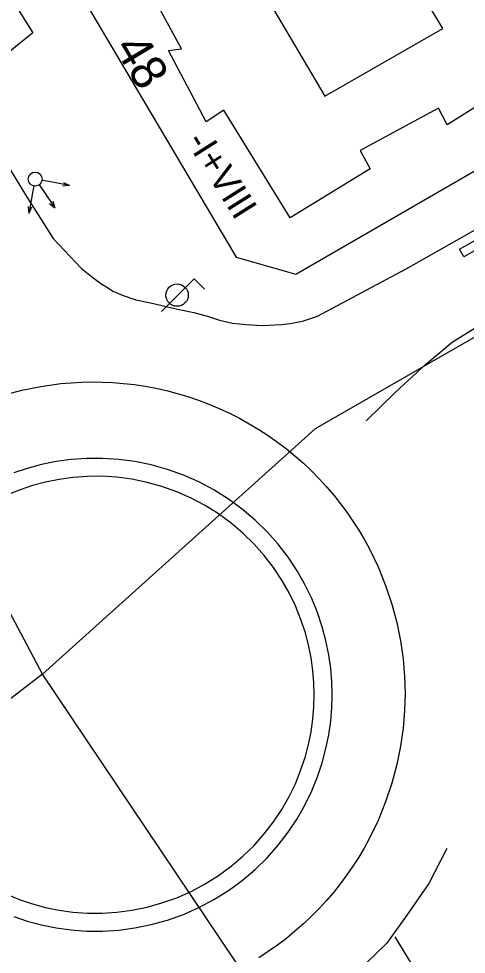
# Model space of a CAD drawing. Extents: x 282771 to 285132, y 4823109 to 4825496.
# Drawn here: x 283998.6 to 284024.1, y 4823881.8 to 4823935.1 of the extents above; entities that cross this region are included whole.
import ezdxf

# ---------------------------------------------------------------- set-up
doc = ezdxf.new("R2010")
doc.units = 0
for name, color, linetype in [('ACERA-BORDILLO', 7, 'Continuous'), ('BORDILLO', 7, 'Continuous'), ('CALLE-EJE', 7, 'Continuous'), ('EDIFICIO', 7, 'Continuous'), ('FAROLA', 7, 'Continuous'), ('INTERIOR-EDIFICIO', 7, 'Continuous'), ('MEDIANERA', 7, 'Continuous'), ('NUM-PORTAL', 7, 'Continuous'), ('PASO-PEATONES', 7, 'Continuous'), ('SEMAFORO', 7, 'Continuous'), ('SENAL-VIARIA', 7, 'Continuous'), ('TXT-ALTURA-EDIFICIO', 7, 'Continuous'), ('ZONA-VERDE', 7, 'Continuous')]:
    doc.layers.add(name, color=color, linetype=linetype)

msp = doc.modelspace()

# ---------------------------------------------------------------- linework, layer by layer
at = {"layer": 'ACERA-BORDILLO'}
msp.add_lwpolyline([(283994.089, 4823942.792), (283999.411, 4823934.334), (283995.355, 4823931.073), (283998.988, 4823925.098), (284000.575, 4823922.619), (284002.197, 4823920.902), (284002.48, 4823920.669), (284002.762, 4823920.436), (284003.061, 4823920.221), (284003.359, 4823920.006), (284003.671, 4823919.81), (284003.984, 4823919.614), (284004.575, 4823919.363), (284005.287, 4823919.12), (284006.129, 4823918.942), (284007.02, 4823918.732), (284007.765, 4823918.57), (284008.59, 4823918.391), (284009.43, 4823918.162), (284010.058, 4823917.959), (284010.809, 4823917.783), (284011.603, 4823917.7), (284012.491, 4823917.653), (284013.622, 4823917.709), (284014.094, 4823917.755), (284014.788, 4823917.894), (284015.647, 4823918.19), (284020.7, 4823920.875), (284059.019, 4823942.565)], dxfattribs=at)
at = {"layer": 'BORDILLO'}
for points in [[(284016.489, 4823896.592), (284016.469, 4823897.333), (284016.405, 4823898.094), (284016.295, 4823898.873), (284016.134, 4823899.666), (284015.92, 4823900.468), (284015.65, 4823901.274), (284015.322, 4823902.081), (284014.933, 4823902.881), (284014.484, 4823903.668), (284013.973, 4823904.436), (284013.403, 4823905.178), (284012.774, 4823905.888), (284012.09, 4823906.557), (284011.354, 4823907.182), (284010.571, 4823907.755), (284009.747, 4823908.271), (284008.887, 4823908.727), (284008, 4823909.118), (284007.091, 4823909.443), (284006.169, 4823909.701), (284005.24, 4823909.891), (284004.312, 4823910.014), (284003.392, 4823910.072), (284002.485, 4823910.068), (284001.598, 4823910.004), (284000.736, 4823909.886), (283999.902, 4823909.716), (283999.1, 4823909.5), (283998.334, 4823909.243)], [(283998.334, 4823883.941), (283999.1, 4823883.684), (283999.902, 4823883.468), (284000.736, 4823883.299), (284001.598, 4823883.18), (284002.485, 4823883.117), (284003.392, 4823883.112), (284004.312, 4823883.17), (284005.24, 4823883.293), (284006.169, 4823883.483), (284007.091, 4823883.741), (284008, 4823884.066), (284008.887, 4823884.458), (284009.747, 4823884.913), (284010.571, 4823885.43), (284011.354, 4823886.003), (284012.09, 4823886.627), (284012.774, 4823887.297), (284013.403, 4823888.006), (284013.973, 4823888.748), (284014.484, 4823889.516), (284014.933, 4823890.304), (284015.322, 4823891.104), (284015.65, 4823891.91), (284015.92, 4823892.717), (284016.134, 4823893.519), (284016.295, 4823894.311), (284016.405, 4823895.09), (284016.469, 4823895.851), (284016.489, 4823896.592)]]:
    msp.add_lwpolyline(points, dxfattribs=at)
at = {"layer": 'CALLE-EJE'}
for points in [[(284177.128, 4824004.655), (284015.519, 4823911.755), (283999.968, 4823897.759)], [(283999.968, 4823897.759), (283963.78, 4823966.145)], [(283999.968, 4823897.759), (283984.515, 4823885.884), (283941.119, 4823860.834)], [(284090.875, 4823749.345), (284082.703, 4823763.21), (284062.603, 4823796.904), (284021.125, 4823866.266), (283999.968, 4823897.759)]]:
    msp.add_lwpolyline(points, dxfattribs=at)
at = {"layer": 'EDIFICIO'}
msp.add_lwpolyline([(284020.889, 4824008.045), (284007.719, 4823996.495), (283982.419, 4823974.325), (283981.909, 4823970.755), (284000.489, 4823939.325), (284011.009, 4823921.545), (284014.419, 4823920.585), (284019.189, 4823923.335), (284035.079, 4823932.505), (284049.879, 4823941.045), (284064.499, 4823949.475), (284071.909, 4823953.755), (284084.298, 4823960.905), (284156.668, 4824002.645), (284149.128, 4824015.395)], dxfattribs=at)
at = {"layer": 'FAROLA'}
for p, q in [((284008.621, 4823920.314), (284007.681, 4823919.384)), ((284009.211, 4823919.724), (284008.621, 4823920.314)), ((284007.681, 4823919.384), (284006.751, 4823918.444))]:
    msp.add_line(p, q, dxfattribs=at)
msp.add_circle((284007.641, 4823919.384), 0.638, dxfattribs=at)
at = {"layer": 'INTERIOR-EDIFICIO'}
msp.add_lwpolyline([(284009.899, 4823941.205), (284016.069, 4823930.725), (284022.799, 4823934.585), (284016.459, 4823945.175), (284009.899, 4823941.205)], dxfattribs=at)
at = {"layer": 'MEDIANERA'}
msp.add_lwpolyline([(284033.439, 4823935.225), (284028.739, 4823932.675), (284023.049, 4823929.095), (284022.549, 4823930.035), (284018.089, 4823927.625), (284018.649, 4823926.585), (284014.089, 4823923.795), (284010.299, 4823929.935), (284009.299, 4823929.255), (284007.159, 4823933.325), (284007.899, 4823933.435), (284005.889, 4823937.115), (284005.109, 4823936.685), (284003.189, 4823939.855), (284000.979, 4823938.495)], dxfattribs=at)
at = {"layer": 'PASO-PEATONES'}
msp.add_lwpolyline([(284023.992, 4823921.564), (284023.743, 4823921.997), (284028.191, 4823924.513), (284028.441, 4823924.08)], close=True, dxfattribs=at)
at = {"layer": 'SEMAFORO'}
for p, q in [((284000.335, 4823925.852), (283999.942, 4823925.926)), ((283999.474, 4823925.607), (283999.4, 4823925.214)), ((283999.772, 4823925.673), (283999.995, 4823925.346)), ((284001.514, 4823925.628), (284000.335, 4823925.852)), ((284001.514, 4823925.628), (284001.122, 4823925.601)), ((284001.159, 4823925.797), (284001.514, 4823925.628)), ((283999.4, 4823925.214), (283999.177, 4823924.035)), ((283999.995, 4823925.346), (284000.672, 4823924.353)), ((283999.149, 4823924.427), (283999.177, 4823924.035)), ((283999.346, 4823924.39), (283999.177, 4823924.035)), ((284000.363, 4823924.604), (284000.672, 4823924.353)), ((284000.55, 4823924.732), (284000.672, 4823924.353))]:
    msp.add_line(p, q, dxfattribs=at)
msp.add_circle((283999.549, 4823926), 0.4, dxfattribs=at)
at = {"layer": 'SENAL-VIARIA'}
for points in [[(284018.432, 4823912.218), (284020.076, 4823913.834), (284021.804, 4823915.421), (284023.335, 4823916.697), (284024.638, 4823917.519), (284025.743, 4823918.228)], [(283997.724, 4823913.669), (283998.78, 4823913.954), (283999.879, 4823914.177), (284001.016, 4823914.334), (284002.185, 4823914.417), (284002.78, 4823914.43), (284003.38, 4823914.423), (284003.985, 4823914.395), (284004.593, 4823914.347), (284005.204, 4823914.276), (284005.816, 4823914.184), (284006.428, 4823914.07), (284007.04, 4823913.934), (284007.649, 4823913.775), (284008.255, 4823913.594), (284008.857, 4823913.391), (284009.453, 4823913.166), (284010.042, 4823912.918), (284010.623, 4823912.65), (284011.194, 4823912.36), (284011.755, 4823912.049), (284012.305, 4823911.719), (284012.841, 4823911.369), (284013.365, 4823911), (284013.873, 4823910.614), (284014.366, 4823910.21), (284014.843, 4823909.791), (284015.303, 4823909.357), (284015.745, 4823908.908), (284016.169, 4823908.447), (284016.574, 4823907.973), (284016.959, 4823907.489), (284017.326, 4823906.995), (284017.672, 4823906.493), (284017.998, 4823905.983), (284018.305, 4823905.467), (284018.591, 4823904.945), (284019.103, 4823903.891), (284019.536, 4823902.828), (284019.892, 4823901.765), (284020.174, 4823900.708), (284020.385, 4823899.663), (284020.531, 4823898.637), (284020.615, 4823897.634), (284020.642, 4823896.657)], [(284020.642, 4823896.657), (284020.615, 4823895.681), (284020.531, 4823894.678), (284020.385, 4823893.651), (284020.174, 4823892.607), (284019.892, 4823891.55), (284019.536, 4823890.486), (284019.103, 4823889.424), (284018.591, 4823888.369), (284018.305, 4823887.848), (284017.998, 4823887.332), (284017.672, 4823886.822), (284017.326, 4823886.319), (284016.96, 4823885.826), (284016.574, 4823885.341), (284016.169, 4823884.868), (284015.745, 4823884.407), (284015.303, 4823883.958), (284014.843, 4823883.524), (284014.366, 4823883.104), (284013.873, 4823882.701), (284013.365, 4823882.315), (284012.841, 4823881.946), (284012.305, 4823881.596)], [(284023.034, 4823887.831), (284021.991, 4823885.834), (284020.62, 4823883.837), (284019.578, 4823882.406), (284018.386, 4823881.244), (284016.837, 4823879.664)], [(284020.054, 4823882.794), (284024.076, 4823876.206)]]:
    msp.add_lwpolyline(points, dxfattribs=at)
at = {"layer": 'ZONA-VERDE'}
for points in [[(284015.465, 4823896.592), (284015.446, 4823897.276), (284015.387, 4823897.98), (284015.285, 4823898.699), (284015.137, 4823899.432), (284014.939, 4823900.173), (284014.689, 4823900.918), (284014.386, 4823901.663), (284014.027, 4823902.402), (284013.611, 4823903.13), (284013.14, 4823903.84), (284012.613, 4823904.525), (284012.031, 4823905.181), (284011.399, 4823905.8), (284010.719, 4823906.377), (284009.996, 4823906.906), (284009.234, 4823907.383), (284008.44, 4823907.804), (284007.62, 4823908.166), (284006.78, 4823908.467), (284005.928, 4823908.705), (284005.07, 4823908.88), (284004.212, 4823908.994), (284003.362, 4823909.048), (284002.524, 4823909.044), (284001.705, 4823908.985), (284000.908, 4823908.875), (284000.137, 4823908.719), (283999.396, 4823908.519), (283998.688, 4823908.282), (283998.014, 4823908.01)], [(283998.014, 4823885.174), (283998.688, 4823884.903), (283999.396, 4823884.665), (284000.137, 4823884.466), (284000.908, 4823884.309), (284001.705, 4823884.199), (284002.524, 4823884.141), (284003.362, 4823884.137), (284004.212, 4823884.19), (284005.07, 4823884.304), (284005.928, 4823884.48), (284006.78, 4823884.718), (284007.62, 4823885.018), (284008.44, 4823885.38), (284009.234, 4823885.801), (284009.996, 4823886.278), (284010.719, 4823886.808), (284011.399, 4823887.384), (284012.031, 4823888.003), (284012.613, 4823888.659), (284013.14, 4823889.345), (284013.611, 4823890.054), (284014.027, 4823890.782), (284014.386, 4823891.521), (284014.689, 4823892.266), (284014.939, 4823893.012), (284015.137, 4823893.753), (284015.285, 4823894.485), (284015.387, 4823895.204), (284015.446, 4823895.908), (284015.465, 4823896.592)]]:
    msp.add_lwpolyline(points, dxfattribs=at)

# ---------------------------------------------------------------- texts
at = {"layer": 'NUM-PORTAL'}
msp.add_text('48', height=2, rotation=300.84, dxfattribs=at).set_placement((284004.02, 4823933.499))
at = {"layer": 'TXT-ALTURA-EDIFICIO'}
msp.add_text('-I+VIII', height=1.5, rotation=302.294, dxfattribs=at).set_placement((284008.122, 4823928.155))

doc.saveas('drawing.dxf')
